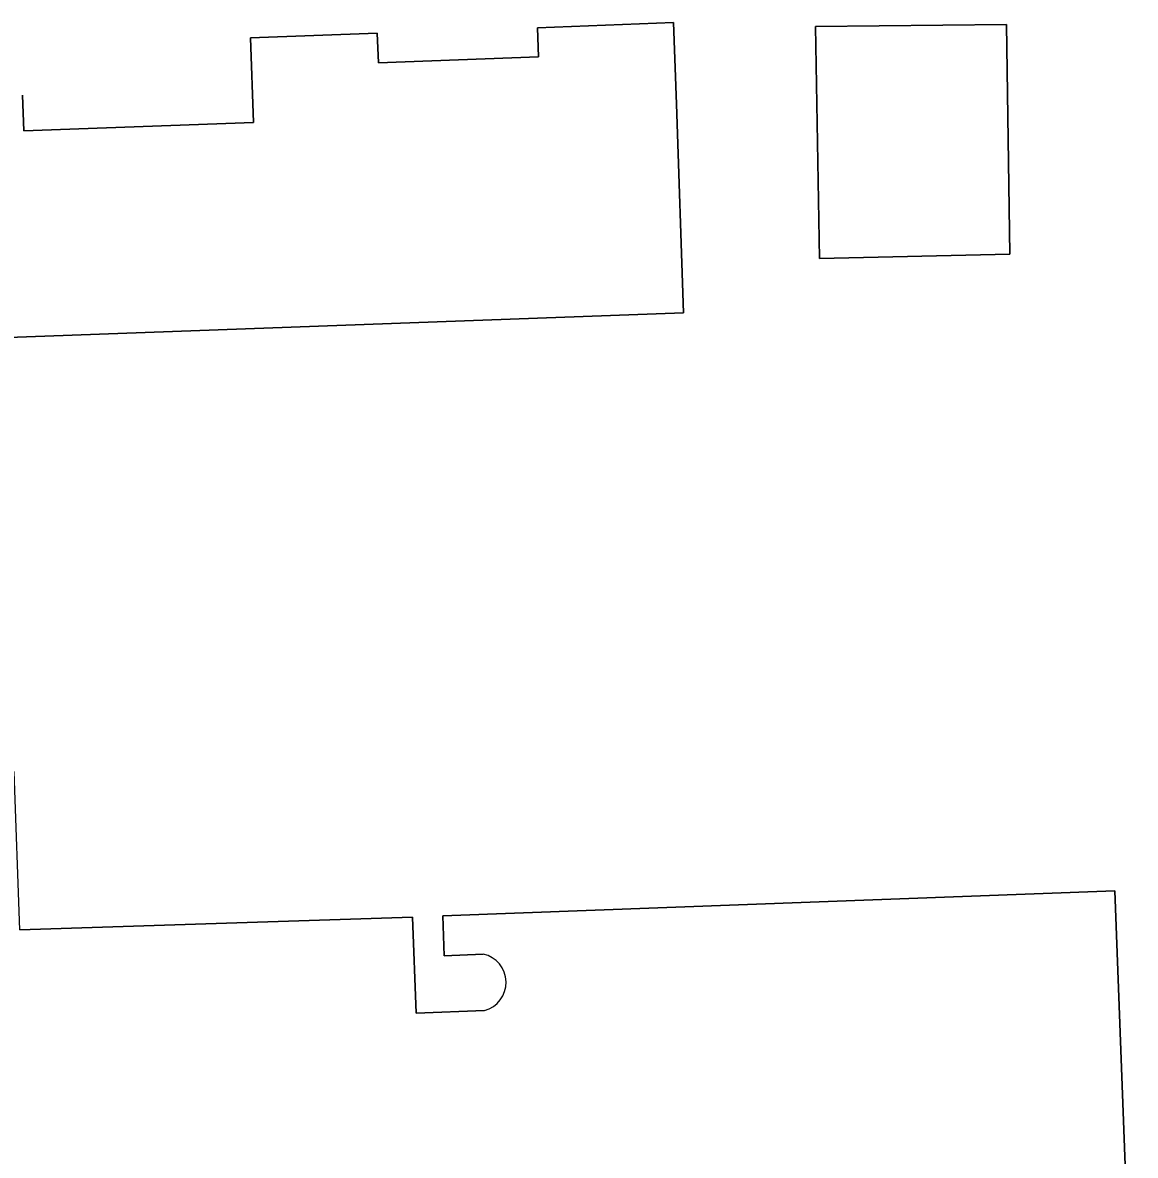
# Model space of a CAD drawing. Extents: x 160554 to 161248, y 385329 to 386506.
# Drawn here: x 160780.2 to 160838, y 386324.9 to 386383.7 of the extents above; entities that cross this region are included whole.
import ezdxf

# ---------------------------------------------------------------- set-up
doc = ezdxf.new("R2010")
doc.units = 0
doc.layers.add('IMGEO_Erf', color=7, linetype='Continuous')
doc.layers.add('IMGEO_Pand', color=7, linetype='Continuous')

msp = doc.modelspace()

# ---------------------------------------------------------------- linework, layer by layer
at = {"layer": 'IMGEO_Erf'}
for points in [[(160778.92, 386367.358), (160814.49, 386368.65), (160814.131, 386379.492), (160813.969, 386383.736), (160806.905, 386383.466), (160806.962, 386381.957), (160798.643, 386381.64), (160798.587, 386383.181), (160791.991, 386382.944), (160792.149, 386378.547), (160780.222, 386378.119), (160780.156, 386379.967)], [(160804.157, 386332.4), (160800.6, 386332.267), (160800.414, 386337.254), (160780.008, 386336.598), (160779.717, 386344.803), (160777.501, 386344.726), (160777.938, 386332.465), (160768.244, 386332.119), (160768.218, 386332.845), (160765.009, 386332.639), (160731.709, 386331.444), (160731.467, 386337.249)], [(160783.23, 386318.53), (160823.884, 386319.991), (160824.281, 386309.6), (160837.966, 386310.11), (160836.905, 386338.613), (160801.985, 386337.313), (160802.062, 386335.241), (160804.091, 386335.331)]]:
    msp.add_lwpolyline(points, dxfattribs=at)
msp.add_lwpolyline([(160831.447, 386371.696), (160831.271, 386383.643), (160821.357, 386383.542), (160821.559, 386371.478)], close=True, dxfattribs=at)
msp.add_arc((160803.767, 386333.857), 1.509, 284.99841, 77.58151, dxfattribs=at)
at = {"layer": 'IMGEO_Pand'}
for points in [[(160780.156, 386379.967), (160780.222, 386378.119), (160792.149, 386378.547), (160791.991, 386382.944), (160798.587, 386383.181), (160798.643, 386381.64), (160806.962, 386381.957), (160806.905, 386383.466), (160813.969, 386383.736), (160814.131, 386379.492), (160814.49, 386368.65), (160778.92, 386367.358)], [(160804.091, 386335.331), (160802.062, 386335.241), (160801.985, 386337.313), (160836.905, 386338.613), (160837.966, 386310.11)], [(160780.008, 386336.598), (160800.414, 386337.254), (160800.6, 386332.267), (160804.157, 386332.4)]]:
    msp.add_lwpolyline(points, dxfattribs=at)
msp.add_lwpolyline([(160831.447, 386371.696), (160821.559, 386371.478), (160821.357, 386383.542), (160831.271, 386383.643)], close=True, dxfattribs=at)
msp.add_arc((160803.767, 386333.857), 1.509, 284.99841, 77.58151, dxfattribs=at)

doc.saveas('drawing.dxf')
